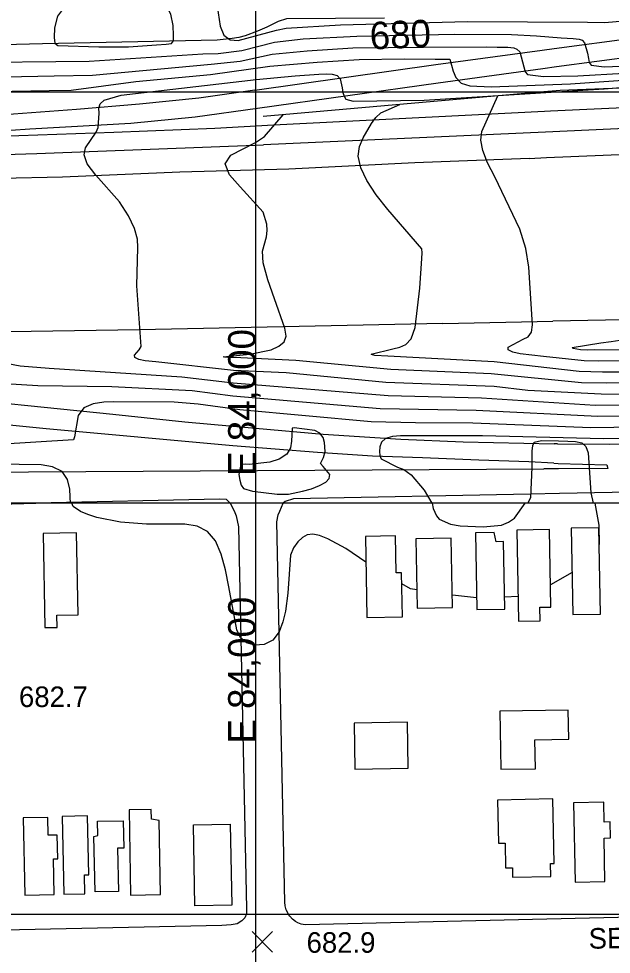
# Model space of a CAD drawing. Extents: x 79600 to 91800, y 75600 to 84400.
# Drawn here: x 83827 to 84259, y 79671 to 80353 of the extents above; entities that cross this region are included whole.
import ezdxf

# ---------------------------------------------------------------- set-up
doc = ezdxf.new("R2010")
doc.units = 0
for name, color, linetype in [('080-085$0$BLDG', 7, 'Continuous'), ('080-085$0$GRID', 7, 'Continuous'), ('080-085$0$INTER', 7, 'Continuous'), ('080-085$0$ROAD', 7, 'Continuous'), ('080-085$0$ROAD-NAME', 7, 'Continuous'), ('080-085$0$SPOTMARK', 7, 'Continuous'), ('080-085$0$SPOTS', 7, 'Continuous'), ('080-085$0$TI_BORDER', 7, 'Continuous'), ('084-085$0$GRID', 7, 'Continuous'), ('084-085$0$INDEX', 7, 'Continuous'), ('084-085$0$INDXLBL', 7, 'Continuous'), ('084-085$0$INTER', 7, 'Continuous'), ('084-085$0$INTERSTATE', 7, 'Continuous'), ('084-085$0$ROAD', 7, 'Continuous'), ('084-085$0$TI_BORDER', 7, 'Continuous'), ('084-085$0$WALL', 7, 'Continuous')]:
    doc.layers.add(name, color=color, linetype=linetype)

# ---------------------------------------------------------------- blocks, each defined once
blk = doc.blocks.new('080-085$0$SPOTS')
at = {"layer": '080-085$0$SPOTMARK'}
for p, q in [((-0.5, -0.5), (0.5, 0.5)), ((-0.5, 0.5), (0.5, -0.5))]:
    blk.add_line(p, q, dxfattribs=at)

msp = doc.modelspace()

# ---------------------------------------------------------------- linework, layer by layer
at = {"layer": '080-085$0$BLDG'}
for points in [[(84207.3, 79914.37), (84207.11, 79924.13), (84215.19, 79924.28), (84214.13, 79980.91), (84190.45, 79980.47), (84191.69, 79914.08)], [(84251.24, 79919.21), (84250.07, 79982.2), (84230.08, 79981.83), (84231.26, 79918.84)], [(83855.33, 79909.53), (83855.16, 79918.37), (83870.61, 79918.66), (83869.5, 79978.43), (83845.1, 79977.98), (83846.38, 79909.37)], [(84106.95, 79917.08), (84106.35, 79949.31), (84102.49, 79949.24), (84101.98, 79976.22), (84080.02, 79975.81), (84081.13, 79916.6)], [(84143.57, 79924.06), (84142.63, 79974.5), (84116.68, 79974.01), (84117.63, 79923.58)], [(84181.65, 79922.84), (84180.73, 79972.09), (84175.31, 79971.99), (84173.74, 79978.61), (84160.21, 79978.35), (84161.26, 79922.46)], [(84203.96, 79806.45), (84203.57, 79827.52), (84228.3, 79827.98), (84227.9, 79849.23), (84177.97, 79848.3), (84178.76, 79805.98)], [(84110.65, 79840.45), (84071.73, 79839.72), (84072.36, 79806.08), (84111.28, 79806.81)], [(84176.33, 79783.58), (84176.92, 79752.03), (84181.85, 79752.12), (84182.19, 79734.07), (84187.16, 79734.16), (84187.28, 79727.42), (84215.19, 79727.94), (84215.01, 79737.29), (84217.6, 79737.34), (84216.72, 79784.34)], [(84231.74, 79781.58), (84232.82, 79723.72), (84254.49, 79724.12), (84253.9, 79755.84), (84258.58, 79755.92), (84258.36, 79767.63), (84254.03, 79767.54), (84253.76, 79782)], [(83924.04, 79769.64), (83923.91, 79776.75), (83907.79, 79776.45), (83908.95, 79714.17), (83930.76, 79714.58), (83929.75, 79768.57)], [(83852.72, 79740.62), (83855.78, 79740.67), (83855.45, 79758.04), (83848.83, 79757.92), (83848.59, 79770.88), (83830.74, 79770.55), (83831.79, 79714.24), (83853.21, 79714.64)], [(83875.46, 79715.17), (83875.2, 79728.98), (83878.39, 79729.04), (83877.59, 79771.99), (83859.07, 79771.64), (83860.14, 79714.88)], [(83882.97, 79716.67), (83882.21, 79756.97), (83885.08, 79757.78), (83884.88, 79768.14), (83903.58, 79768.49), (83903.95, 79748.59), (83899.41, 79748.51), (83900, 79716.99)], [(83954.64, 79765.48), (83981.51, 79765.98), (83982.62, 79706.97), (83955.75, 79706.47)]]:
    msp.add_lwpolyline(points, close=True, dxfattribs=at)
at = {"layer": '080-085$0$GRID'}
for p, q in [((85000, 80000), (80000, 80000)), ((84000, 80000), (84000, 76000))]:
    msp.add_line(p, q, dxfattribs=at)
at = {"layer": '080-085$0$INTER'}
for p, q in [((84230.68, 79949.63), (84214.89, 79940.43)), ((84161.1, 79931.03), (84143.41, 79933)), ((84191.36, 79932.1), (84181.49, 79931.46))]:
    msp.add_line(p, q, dxfattribs=at)
for points in [[(84080.37, 79957.17), (84065.64, 79966.93), (84052.64, 79974.11), (84046.57, 79976.57), (84041.64, 79977.49), (84037.63, 79976.9), (84034.08, 79974.99), (84030.68, 79971.91), (84027.68, 79967.63), (84025.48, 79962.09), (84023.44, 79934.44), (84021.7, 79921.31), (84019.94, 79913.63), (84017.08, 79906.14), (84012.61, 79900.26), (84006.36, 79897.1), (83999.45, 79896.56), (83993.34, 79898.24), (83989.11, 79901.87), (83986.39, 79907.65), (83980.52, 79939.04), (83978.05, 79951.54), (83974.9, 79963.01), (83970.67, 79972.59), (83964.91, 79979.51), (83957.37, 79983.3), (83948.55, 79984.76), (83920.41, 79984.83), (83901.58, 79986.22), (83884.42, 79989.68), (83877.69, 79991.85), (83872.51, 79994.03), (83867.06, 79997.56), (83866.14, 80000)], [(84128.63, 80000), (84129.51, 79996.3), (84131.74, 79990.86), (84133.77, 79988.41), (84142.03, 79984.79), (84149.17, 79983.67), (84165.77, 79982.82), (84179.13, 79984.16), (84184.28, 79986.13), (84188.57, 79989.11), (84196.48, 80000)], [(84247.13, 80000), (84250.01, 79984), (84250.3, 79969.91)], [(84117.38, 79936.97), (84112.96, 79937.67), (84106.5, 79941.34)]]:
    msp.add_lwpolyline(points, dxfattribs=at)
at = {"layer": '080-085$0$ROAD'}
for points in [[(83975.28, 79691.98), (83510.28, 79682.05), (83378.24, 79679.47), (83374.17, 79680.33), (83372.21, 79681.73), (83369.98, 79684.27), (83367.74, 79687.78), (83366.63, 79691.99), (83365.94, 79698.03), (83361.11, 79975.29), (83361.82, 79978.09), (83363.09, 79980.47), (83364.92, 79982.85), (83367.45, 79984.53), (83370.54, 79986.06), (83376.57, 79987.31), (83386.82, 79987.42), (83839.83, 80000)], [(83981.58, 80000), (83984.4, 79994.59), (83985.93, 79990.94), (83987.46, 79982.94), (83993.41, 79704.55), (83993.26, 79700.62), (83992.13, 79697.68), (83990.02, 79695.44), (83986.51, 79693.35), (83982.15, 79692.52), (83975.28, 79691.98)], [(84336.62, 79699.58), (84036.03, 79692.65), (84033.23, 79693.08), (84030.85, 79694.06), (84029.16, 79695.05), (84026.78, 79696.74), (84024.97, 79698.85), (84024.13, 79699.98), (84022.31, 79703.63), (84021.62, 79706.44), (84021.35, 79709.1), (84015.53, 79986.51), (84016.52, 79991.55), (84017.65, 79994.36), (84020.21, 80000)]]:
    msp.add_lwpolyline(points, dxfattribs=at)
at = {"layer": '080-085$0$TI_BORDER'}
msp.add_lwpolyline([(79700, 80300), (86700, 80300), (86700, 75700), (79700, 75700)], close=True, dxfattribs=at)
at = {"layer": '084-085$0$GRID'}
for p, q in [((84000, 84000), (84000, 80000)), ((85000, 80000), (80000, 80000))]:
    msp.add_line(p, q, dxfattribs=at)
at = {"layer": '084-085$0$INDEX'}
for points in [[(83781.05, 80321.46), (83878.65, 80322.41), (83961.51, 80327.66), (83972.79, 80328.14), (83990.03, 80330.24), (84013.68, 80336.26), (84034.7, 80338.61), (84073.75, 80340.72), (84145.15, 80342.02), (84186.43, 80341.99), (84204.82, 80340.98), (84222.75, 80339.5), (84231.37, 80338.92), (84235.83, 80338.57), (84237.93, 80337.72), (84239.72, 80335.74), (84241.89, 80328.23), (84242.48, 80324.33), (84243.08, 80321.43), (84244.58, 80319.55), (84254.13, 80318.24), (84272.39, 80319.01)], [(84302.79, 80095.58), (84252.75, 80095.67), (84235.87, 80096.08), (84173.82, 80103.06), (84096.37, 80107.24), (84086.99, 80107.83), (84085.19, 80108.17), (84084.23, 80108.65), (84100.04, 80112.73), (84105.11, 80113.94), (84109.59, 80115.8), (84113.34, 80119.91), (84116.27, 80128.2), (84119.77, 80156.95), (84121.17, 80178.56), (84121.4, 80182.63), (84121.07, 80185.65), (84096.4, 80214.23), (84087.87, 80224.98), (84081.1, 80235.28), (84076.64, 80244.74), (84074.81, 80253.13), (84075.66, 80260.3), (84078.28, 80266.49), (84084.52, 80277.05), (84087.56, 80281.4), (84091.25, 80284.69), (84105.22, 80290.77)], [(84311.02, 80055.99), (84244.4, 80055.13), (84158.42, 80058.52), (84116.47, 80058.71), (84084.15, 80059.35), (83988.61, 80068.14), (83958.17, 80072.34), (83940.75, 80073.71), (83896.36, 80073.91), (83889.46, 80073.78), (83881.59, 80072.64), (83874.83, 80069.57), (83870.76, 80064.09), (83867.95, 80048.46), (83867.4, 80046.27), (83733.61, 80037.95)]]:
    msp.add_lwpolyline(points, dxfattribs=at)
at = {"layer": '084-085$0$INTER'}
for points in [[(83901.97, 80371.98), (83886.95, 80370.99), (83872.61, 80368.17), (83861.54, 80362.96), (83855.57, 80355.25), (83853.48, 80346.76), (83853.3, 80339.66), (83853.7, 80335.59), (83855.96, 80333.91), (83885.7, 80332.97), (83907.48, 80332.95), (83927.75, 80334.26), (83934.82, 80334.79), (83938.76, 80335.43), (83940.17, 80337.17), (83940.29, 80341.25), (83939.92, 80348.33), (83938.24, 80356.75), (83934, 80364.28), (83926.28, 80369.15), (83915.4, 80371.51)], [(84026.75, 80054.8), (84026.17, 80045.24), (84025.46, 80040.37), (84022.7, 80035.79), (84017.23, 80032.28), (84010.33, 80029.92), (83995.23, 80028.31), (83992.66, 80028.47), (83990.57, 80028.24), (83989, 80027.18), (83987.9, 80021.11), (83988.4, 80016.81), (83989.47, 80013.1), (83991.09, 80010.82), (83997.72, 80008.92), (84015.73, 80006.76), (84023.92, 80006.61), (84034.13, 80008.72), (84040.63, 80010.64), (84046.63, 80012.93), (84051.12, 80015.45), (84053.66, 80018.15), (84053.98, 80021.01), (84049.31, 80026.73), (84047.24, 80029.03), (84049.56, 80033.38), (84050.7, 80037.69), (84050.26, 80044.39), (84049.19, 80048.05), (84046.9, 80051.11), (84043.15, 80053.07), (84028.12, 80055.12)]]:
    msp.add_lwpolyline(points, close=True, dxfattribs=at)
for points in [[(83971.96, 80362.66), (83974.07, 80347.88), (83976.86, 80341.35), (83981.38, 80338.08), (83987.38, 80337.61), (84015.34, 80344.97), (84022.2, 80346.53), (84061.8, 80348.86), (84154.54, 80351.33), (84241.98, 80350.92), (84254.46, 80350.61), (84295.6, 80354.36)], [(83781.68, 80310.3), (83853.31, 80311.74), (83881.03, 80312.31), (83967.51, 80320.28), (83988.76, 80322.48), (84012.01, 80327.54), (84037.63, 80330.01), (84070.86, 80332.04), (84122.31, 80332.76), (84168.11, 80332.78), (84175.95, 80332.65), (84183.75, 80332.52), (84188.08, 80332.16), (84190.49, 80331.26), (84192.61, 80329.18), (84196.38, 80314.6), (84198.15, 80312.8), (84209.89, 80311.33), (84234.72, 80311.67), (84268.65, 80313.66)], [(83795.43, 80300.12), (83849.55, 80300.97), (83865.64, 80301.28), (83912.75, 80307.6), (83967.14, 80312.7), (84010.34, 80318.82), (84044.88, 80321.7), (84075.39, 80323.64), (84108.24, 80324.01), (84130.89, 80323.99), (84139.12, 80323.99), (84141.44, 80323.89), (84143.99, 80315.18), (84145.89, 80310.41), (84149.8, 80306.45), (84156.19, 80304.35), (84171.76, 80303.77), (84229.55, 80305.86), (84271.34, 80308.71)], [(84312.32, 80079.42), (84251.81, 80079.46), (84198.39, 80082.33), (84173.85, 80085.13), (84094.99, 80088.06), (84022.33, 80095.13), (83983.85, 80096.92), (83927.23, 80103.15), (83919.44, 80103.96), (83914.94, 80104.85), (83912.01, 80106.22), (83911.76, 80108.09), (83915.17, 80111.91), (83916.69, 80114.25), (83913.39, 80158.57), (83914.23, 80186.62), (83913.97, 80192.6), (83911.82, 80200.38), (83907.48, 80209.7), (83900.83, 80219.79), (83883.46, 80239.34), (83877.18, 80247.54), (83875.06, 80254.06), (83876.13, 80259.2), (83883.74, 80270.72), (83885.35, 80274.14), (83885.97, 80284.6), (83885.86, 80288.04), (83886.78, 80291.23), (83889.77, 80293.97), (83902.11, 80297.59), (84000.44, 80309.18), (84028.89, 80311.72), (84046.08, 80312.99), (84051.78, 80313.3), (84055.82, 80313.07), (84059.36, 80311.95), (84061.56, 80309.63), (84063.2, 80302.96), (84063.68, 80299.64), (84064.45, 80296.82), (84065.87, 80294.76), (84071.13, 80293.21), (84122.84, 80294.02), (84253.97, 80302.19), (84281.1, 80304.51)], [(84288.81, 80104.19), (84249.92, 80103.74), (84239.53, 80103.81), (84209.8, 80106.98), (84192.7, 80109.06), (84187.41, 80110.27), (84184.04, 80111.91), (84184.07, 80113.96), (84195, 80119.57), (84198.62, 80121.48), (84201.01, 80124.76), (84201.74, 80130.22), (84199.19, 80172.19), (84196.86, 80185.9), (84192.56, 80199.82), (84174.28, 80237.98), (84169.05, 80248.33), (84165.5, 80257.27), (84164.19, 80264.8), (84164.98, 80271.23), (84176.64, 80297.03)], [(84297.93, 80087.97), (84255.57, 80087.6), (84237.58, 80087.89), (84171.58, 80094.4), (84098.44, 80097.57), (84029.27, 80104.24), (83984.1, 80106.31), (83979.69, 80106.4), (83977.42, 80106.49), (83976.3, 80106.79), (83995.83, 80108.77), (84011.25, 80111.94), (84017.01, 80114.56), (84020.79, 80117.82), (84022.23, 80121.89), (84021.38, 80127.78), (84013.73, 80149.19), (84008.86, 80163.02), (84005.56, 80175.3), (84005.04, 80183.88), (84007.91, 80194.21), (84008.53, 80198.87), (84008.2, 80203.61), (84005.55, 80212.25), (83988.74, 80230.72), (83981.04, 80239.53), (83977.88, 80247.64), (83981.96, 80253.89), (83999.9, 80263.09), (84006.61, 80267.54), (84020.16, 80283.32)], [(84299.49, 80111.42), (84247.1, 80111.8), (84241.56, 80111.73), (84236.78, 80111.95), (84233.98, 80112.29), (84231.39, 80112.81), (84230.6, 80113.5), (84251.54, 80117.08), (84259.01, 80118), (84265.49, 80119.01)], [(84575.85, 80089), (84575.62, 80086.81), (84565.79, 80071.62), (84562.35, 80069.13), (84556.96, 80067.98), (84395.53, 80068.24), (84313.32, 80071.57), (84247.52, 80071.37), (84164.69, 80076.6), (84096.49, 80078.38), (83983.59, 80087.54), (83946.35, 80091.98), (83849.45, 80098.29), (83828.52, 80100.09), (83819.33, 80101.61)], [(84580.48, 80091.44), (84581.74, 80085.85), (84581.22, 80080.68), (84578.59, 80075.91), (84568.84, 80065.18), (84566.46, 80063.01), (84562.55, 80061.72), (84393.88, 80061.23), (84309.37, 80063.91), (84249.52, 80063.26), (84160.74, 80067.65), (84090.82, 80068.87), (83983.34, 80078.16), (83953.81, 80082.05), (83895.23, 80084.94), (83841.39, 80085.66), (83805.48, 80087.85)], [(84393.25, 80000), (84392.46, 80023.78), (84392.14, 80038.19), (84391.98, 80043.95), (84391.75, 80047.13), (84390.91, 80048.29), (84253.52, 80047.04), (84165.29, 80049.07), (84123.35, 80049.12), (84105.71, 80049.18), (84099.7, 80048.73), (84094.57, 80047.32), (84091.66, 80044.67), (84090.54, 80041.26), (84090.35, 80037.79), (84090.49, 80034.8), (84091.41, 80032.3), (84103.32, 80026.41), (84107.94, 80024.69), (84113.26, 80020.77), (84122.84, 80009.46), (84128.36, 80000)], [(84198.38, 80000), (84200.46, 80004.19), (84201.49, 80026.35), (84201.49, 80032.71), (84201.63, 80038.13), (84202.04, 80042.15), (84202.91, 80044.47), (84208.38, 80045.72), (84220.72, 80045.56), (84227.47, 80045.37), (84233.21, 80045.05), (84237.67, 80043.99), (84240.74, 80041.42), (84242.42, 80036.84), (84244.23, 80007.71), (84246.02, 80000)], [(83865.11, 80000), (83864.99, 80004.61), (83864.63, 80010.41), (83863.04, 80017.28), (83859.06, 80023.21), (83852.07, 80026.67), (83843.77, 80028.11), (83795.2, 80028.67), (83738.69, 80026.49), (83638.36, 80026.07), (83591.88, 80024.43), (83548.08, 80022.43), (83539.98, 80022.12), (83526.33, 80020.72), (83520.17, 80019.22), (83516.75, 80017.03), (83515.52, 80014.25), (83515.56, 80000)]]:
    msp.add_lwpolyline(points, dxfattribs=at)
at = {"layer": '084-085$0$INTERSTATE'}
for p, q in [((84210.6, 80285.75), (84013.1, 80275.64)), ((84211.19, 80270.77), (84005.67, 80261.51)), ((84199.37, 80251.54), (84211.91, 80252.07)), ((84136.49, 80131.12), (84216.56, 80132.74)), ((84220.04, 80043.29), (84217.64, 80043.3)), ((84217.32, 80029.25), (84220.59, 80029.13)), ((84220.59, 80029.13), (84255.93, 80027.93))]:
    msp.add_line(p, q, dxfattribs=at)
for points in [[(84208.86, 80330.5), (84217.57, 80331.69), (84276.16, 80339.53), (84316.09, 80345.48), (84401.53, 80354.66), (84448.56, 80360.07)], [(84220.04, 80043.29), (84257.63, 80043.23), (84291.28, 80044.18), (84550.9, 80049.37), (84580.66, 80053.22), (84585.43, 80054.65), (84588.66, 80056.23), (84591.72, 80059.35), (84593.97, 80065.7), (84614.14, 80336.23), (84613.92, 80343.33), (84612.97, 80345.64), (84611.41, 80347.32), (84608.93, 80348.68), (84606.45, 80349.12), (84477.09, 80347.38), (84450.08, 80346.8)], [(84209.38, 80317.1), (84219.36, 80318.46), (84278.03, 80326.31), (84317.78, 80332.24), (84403, 80341.39), (84450.08, 80346.8)], [(83999.41, 80301.28), (84131.23, 80319.88), (84208.86, 80330.5)], [(84001.28, 80288.06), (84133.07, 80306.66), (84209.38, 80317.1)], [(83999.41, 80301.28), (83958.69, 80295.43), (83915.49, 80290.96), (83869.49, 80287.09), (83803.6, 80282.32), (83736.46, 80277.86), (83646.94, 80272.94), (83540.01, 80266.51), (83422.52, 80259.39), (83321.65, 80253.78), (83222.96, 80246.94), (83141.06, 80242.22), (83042.37, 80235.85), (82964.04, 80231.46), (82897.04, 80228.86), (82819.32, 80226.35), (82682.68, 80223.31), (82422.6, 80218.25), (82343, 80216.66)], [(84606.42, 80303.25), (84534.53, 80300.24), (84347.65, 80292.07), (84214.93, 80285.97), (84210.6, 80285.75)], [(84013.1, 80275.64), (83970.33, 80273.27), (83896.65, 80270.47), (83813.34, 80267.61), (83749.29, 80265.34), (83699.87, 80262.85), (83766.07, 80268.25), (83835.38, 80273.19), (83909.05, 80277.24), (83955.97, 80281.89), (84001.28, 80288.06)], [(84605.23, 80288.24), (84348.1, 80276.94), (84211.19, 80270.77)], [(84211.91, 80252.07), (84435.95, 80261.44), (84596.75, 80268.44), (84603.68, 80268.72)], [(83343.5, 80240.08), (83438.48, 80243.01), (83543.72, 80246.32), (83658.13, 80249.38), (83840.47, 80255.04), (84005.67, 80261.51)], [(84199.37, 80251.54), (84116.02, 80248.23), (84024.16, 80243.76), (83944.72, 80241.39), (83859.39, 80237.9), (83769.07, 80235.77), (83678.6, 80233.8), (83587.03, 80231.67), (83470.76, 80228.76), (83355.56, 80226.63)], [(84136.49, 80131.12), (83915.29, 80126.46), (83820.61, 80124.93), (83700.6, 80122.15), (83603.75, 80119.99), (83523.07, 80118.39), (83435.71, 80116.44), (83296.73, 80113.38)], [(84592.86, 80132.32), (84513.94, 80133.61), (84451.56, 80134.69), (84401.54, 80135.12), (84364.17, 80135.22), (84317.09, 80134.75), (84254.88, 80133.52), (84216.56, 80132.74)], [(83366.08, 80112.11), (83396.4, 80112.15), (83422.84, 80110.76), (83458.14, 80109.27), (83481.78, 80107.24), (83504.18, 80105.21), (83536.23, 80102.15), (83624.91, 80093.22), (83757.62, 80078.98), (83895.93, 80065.08), (83948.52, 80059.51), (83999.85, 80054.7), (84049.32, 80050.35), (84105.94, 80046.82), (84151.19, 80044.93), (84217.64, 80043.3)], [(84217.32, 80029.25), (84199.17, 80030.31), (84162.63, 80031.47), (84121.73, 80033.24), (84085.18, 80034.41), (84045.21, 80036.95), (83983.45, 80041.85), (83847.33, 80054.36), (83776.7, 80061.38), (83709.65, 80068.41), (83648.19, 80075.18), (83593.58, 80081.05), (83528.86, 80087.48), (83474.88, 80092.27), (83422, 80095.98), (83369.43, 80098.45), (83326.2, 80099.42), (83275.82, 80100.03), (83165.13, 80098.4), (82947.8, 80094.08), (82727.53, 80088.49), (82566.01, 80084.98), (82415.54, 80080.76), (82294.9, 80079.38)]]:
    msp.add_lwpolyline(points, dxfattribs=at)
at = {"layer": '084-085$0$ROAD'}
for p, q in [((84220.75, 80025.11), (84210.1, 80025.01)), ((84221.45, 80007.1), (84200.25, 80006.69))]:
    msp.add_line(p, q, dxfattribs=at)
for points in [[(84093.89, 80353.81), (84022.53, 80353.36), (84016.48, 80351.3), (84008.27, 80347.21), (84001.29, 80344.21), (83992.29, 80340.89), (83987.79, 80339.61), (83982.82, 80338.96), (83972.1, 80337.8), (83844.63, 80335.13), (83682.49, 80331), (83542.58, 80327.94), (83387.12, 80324.47), (83237.42, 80321.66), (83035.8, 80316.65), (82730.33, 80309.28), (82377.45, 80301.61), (82371.7, 80300.33), (82367.98, 80298.6), (82365.67, 80296.4), (82362.89, 80292.34), (82361.99, 80287.05), (82363.83, 80231.37)], [(82366.12, 80066.85), (82366.82, 80015.78), (82367.32, 80009.4), (82367.65, 80006.76), (82369.07, 80002.73), (82374.7, 79997.79), (82380.77, 79997.52), (82608.21, 80000.82), (82860.98, 80006.3), (83227.54, 80015.62), (83500.52, 80020.92), (84210.1, 80025.01)], [(84255.93, 80027.93), (84256.57, 80025.47), (84220.75, 80025.11)], [(84581.74, 80000), (84577.43, 80005.02), (84571.06, 80009.43), (84564.24, 80011.83), (84556.83, 80011.92), (84547.86, 80013.83), (84527.8, 80013.02), (84221.45, 80007.1)], [(84200.25, 80006.69), (84027.54, 80003.26), (84021.49, 80001.35), (84020.21, 80000)], [(83981.58, 80000), (83978.73, 80002.64), (83973.59, 80003.07), (83839.83, 80000)]]:
    msp.add_lwpolyline(points, dxfattribs=at)
at = {"layer": '084-085$0$TI_BORDER'}
msp.add_lwpolyline([(79700, 84300), (86700, 84300), (86700, 79700), (79700, 79700)], close=True, dxfattribs=at)
at = {"layer": '084-085$0$WALL'}
msp.add_line((84210.05, 80299.96), (84005.62, 80282.05), dxfattribs=at)
msp.add_lwpolyline([(84607.39, 80315.47), (84451.52, 80310.38), (84387.95, 80307.29), (84291.33, 80303.71), (84222.04, 80301.01), (84210.05, 80299.96)], dxfattribs=at)

# ---------------------------------------------------------------- block references
at = {"layer": '080-085$0$SPOTMARK', "xscale": 15, "yscale": 15}
msp.add_blockref('080-085$0$SPOTS', (84004.89, 79680.11), dxfattribs=at)

# ---------------------------------------------------------------- texts
at = {"layer": '080-085$0$GRID'}
msp.add_text('E 84,000', height=20, rotation=90, dxfattribs=at).set_placement((84000, 80020))
at = {"layer": '080-085$0$ROAD-NAME'}
msp.add_text('SEYMOUR AVE.', height=15, rotation=0.74364, dxfattribs=at).set_placement((84242.8, 79675.13))
at = {"layer": '080-085$0$SPOTS'}
for s, p in [('682.7', (83827.57, 79851.4)), ('682.9', (84037.16, 79672.2))]:
    msp.add_text(s, height=15, dxfattribs=at).set_placement(p)
at = {"layer": '084-085$0$GRID'}
msp.add_text('E 84,000', height=20, rotation=90, dxfattribs=at).set_placement((84000, 79824.76))
at = {"layer": '084-085$0$INDXLBL'}
msp.add_text('680', height=20, rotation=2.60155, dxfattribs=at).set_placement((84083.59, 80330.86))

doc.saveas('drawing.dxf')
